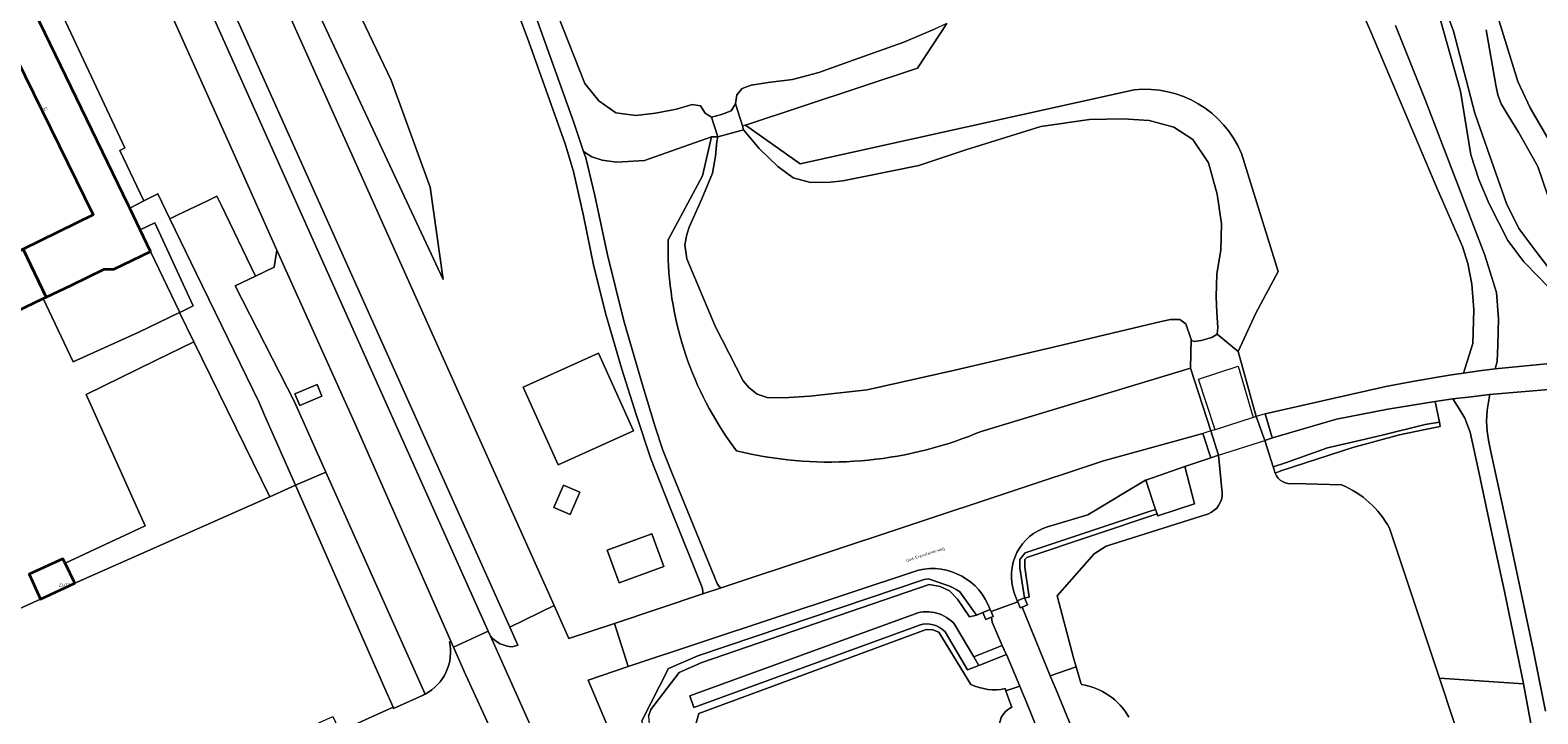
# Model space of a CAD drawing. Header units: metres. Extents: x 197700 to 204338, y 317132 to 325229.
# Tile 542 of 656: x 201827 to 202012, y 320466 to 320550. Entities that reach past the tile are written whole.
import ezdxf
from ezdxf.enums import TextEntityAlignment as Align

# ---------------------------------------------------------------- set-up
doc = ezdxf.new("R2010")
doc.units = ezdxf.units.M
for name, color, linetype, lineweight in [('B-WE-GR-BEPLANTING_CULTUUR_BOSPLANTSOEN-GV', 90, 'Continuous', 18), ('B-WE-GR-BEPLANTING_CULTUUR_HEESTERS-GV', 90, 'Continuous', 18), ('B-WE-GR-BOS_LOOF-GV', 40, 'Continuous', 13), ('B-WE-IE-TERREINAFSCHEIDING_KUNSTMATIG_HEKWERK-G', 20, 'IE-TERREINAFSCHEIDING-KUNSTMATIG', 18), ('B-WE-IE-TERREINAFSCHEIDING_KUNSTMATIG_MUUR-G', 90, 'IE-TERREINAFSCHEIDING-KUNSTMATIG-DICHT', 18), ('B-WE-IE-TERREINAFSCHEIDING_KUNSTMATIG_MUUR-GV', 90, 'Continuous', 18), ('B-WE-KW-KUNSTWERK_DEK-GV', 170, 'Continuous', 18), ('B-WE-OG-BEBOUWING-GV', 7, 'Continuous', 35), ('B-WE-OG-BEBOUWING-T18', 10, 'Continuous', 18), ('B-WE-OG-TERREIN_CULTUURSCHEIDING-GV', 7, 'Continuous', 18), ('B-WE-OG-TERREIN_ERF-GV', 7, 'Continuous', 18), ('B-WE-OG-TERREIN_ONBEGROEID-GV', 7, 'Continuous', 18), ('B-WE-OG-TOPOGRAFIE-T18', 10, 'Continuous', 18), ('B-WE-OG-WATER-GV', 130, 'Continuous', 18), ('B-WE-OG-WATER_GRACHT-GV', 160, 'Continuous', 18), ('B-WE-OG-WATER_SLOOT-GV', 120, 'Continuous', 18), ('B-WE-VH-VERHARDING_ASFALT-GV', 252, 'Continuous', 18), ('B-WE-VH-VERHARDING_BETONSTRAATSTEEN-GV', 252, 'Continuous', 18), ('B-WE-VH-VERHARDING_GESLOTEN-GV', 252, 'Continuous', 18), ('B-WE-VH-VERHARDING_HALFVERHARDING_GRIND-GV', 252, 'Continuous', 18), ('B-WE-VH-VERHARDING_OPEN-GV', 252, 'Continuous', 18), ('B-WE-VH-VERHARDING_SIERBESTRATING-GV', 252, 'Continuous', 18), ('B-WE-VH-VERHARDING_STRAATBAKSTEEN-GV', 252, 'Continuous', 18), ('B-WE-VH-VERHARDING_TEGEL-GV', 252, 'Continuous', 18)]:
    doc.layers.add(name, color=color, linetype=linetype, lineweight=lineweight)
doc.styles.add('NLCS-ISO-M200-T18', font='NLCS-ISO.ttf', dxfattribs={"height": 0.36})
doc.linetypes.add('IE-TERREINAFSCHEIDING-KUNSTMATIG', pattern='A,4,[82,NLCS.SHX,S=0.75,R=90,X=0,Y=0],4,-2', length=10)
doc.linetypes.add('IE-TERREINAFSCHEIDING-KUNSTMATIG-DICHT', pattern='A,8,-1,[82,NLCS.SHX,S=0.75,R=90,X=0,Y=0],-1', length=10)

msp = doc.modelspace()

# ---------------------------------------------------------------- linework, layer by layer
at = {"layer": 'B-WE-GR-BEPLANTING_CULTUUR_BOSPLANTSOEN-GV'}
for points in [[(201821.706, 320552.933), (201825.841, 320554.929), (201838.671, 320528.396), (201838.819, 320528.088), (201840.574, 320528.973), (201837.6, 320535.175), (201838.235, 320535.492), (201830.321, 320552.36), (201828.602, 320551.616), (201826.657, 320555.636), (201824.203, 320554.467), (201821.001, 320561.102), (201822.493, 320561.815), (201822.344, 320562.139), (201818.092, 320560.086)], [(201844.937, 320515.227), (201846.731, 320511.639), (201856.065, 320492.557), (201859.229, 320493.979), (201855.43, 320502.619), (201854.74, 320504.187), (201847.012, 320520.098), (201843.77, 320526.773), (201842.283, 320529.835), (201840.574, 320528.973), (201838.819, 320528.088), (201840.104, 320525.408), (201841.898, 320526.281), (201845.147, 320519.252), (201846.628, 320516.047), (201844.994, 320515.255)], [(201855.43, 320502.619), (201859.229, 320493.979), (201862.97, 320495.603), (201859.097, 320504.26), (201851.821, 320518.542), (201854.285, 320519.726), (201850.07, 320528.497), (201849.561, 320529.556), (201848.403, 320529), (201844.672, 320527.207), (201843.77, 320526.773), (201847.012, 320520.098), (201854.74, 320504.187)], [(201840.104, 320525.408), (201841.374, 320522.754), (201844.994, 320515.255), (201846.628, 320516.047), (201845.147, 320519.252), (201841.898, 320526.281)]]:
    msp.add_lwpolyline(points, close=True, dxfattribs=at)
at = {"layer": 'B-WE-GR-BEPLANTING_CULTUUR_HEESTERS-GV'}
for points in [[(202000, 320501.745), (201998.243, 320501.471), (201992.957, 320500.145), (201990.321, 320499.549), (201986.231, 320498.573), (201981.051, 320496.749), (201979.558, 320496.255), (201979.674, 320495.893)], [(201979.783, 320495.494), (201980.482, 320495.756), (201989.334, 320498.613), (201995.084, 320500.176), (201998.253, 320500.849), (202000.08, 320501.226), (202000, 320501.745)], [(201902.681, 320465.567), (201902.939, 320466.396), (201906.463, 320470.954), (201909.232, 320472.191), (201937.219, 320481.778), (201938.57, 320481.55), (201939.701, 320480.991), (201940.687, 320479.977), (201942.188, 320477.788), (201943.03, 320478.023), (201940.975, 320480.891), (201940.55, 320481.177), (201940.101, 320481.423), (201939.632, 320481.629), (201939.146, 320481.791), (201937.111, 320482.476), (201936.603, 320482.413), (201908.736, 320473.007), (201905.131, 320471.46), (201901.867, 320464.99)]]:
    msp.add_lwpolyline(points, dxfattribs=at)
msp.add_lwpolyline([(201979.674, 320495.893, 0.0500501), (201979.783, 320495.494)], format="xyb", dxfattribs=at)
msp.add_lwpolyline([(201948.937, 320480.146), (201949.533, 320480.204), (201948.968, 320483.913), (201948.967, 320484.873), (201949.22, 320485.088), (201965.251, 320490.479), (201965.076, 320491.012), (201964.285, 320490.748), (201949.03, 320485.657), (201948.367, 320484.868), (201948.375, 320483.822)], close=True, dxfattribs=at)
at = {"layer": 'B-WE-GR-BOS_LOOF-GV'}
for points in [[(202007.023, 320552.159), (202009.666, 320543.68), (202011.186, 320540.421), (202013.697, 320536.049), (202016.788, 320531.119), (202020.379, 320524.338), (202022.539, 320519.4), (202024.465, 320515.309), (202024.901, 320515.116), (202022.95, 320510.704), (202023.014, 320510.543), (202024.683, 320510.872), (202025.632, 320511.374), (202026.147, 320511.647), (202029.219, 320513.885), (202024.612, 320527.109), (202015.158, 320554.001)], [(202013.971, 320505.79), (202006.17, 320505.137), (202006.167, 320504.933), (202005.869, 320503.235), (202005.814, 320501.862), (202005.867, 320500.639), (202006.029, 320499.539), (202006.353, 320498.1), (202006.711, 320496.407), (202008.33, 320488.866), (202009.96, 320481.322), (202011.55, 320473.763), (202013.047, 320466.182)]]:
    msp.add_lwpolyline(points, dxfattribs=at)
at = {"layer": 'B-WE-IE-TERREINAFSCHEIDING_KUNSTMATIG_HEKWERK-G'}
for points in [[(201840.574, 320528.973), (201842.283, 320529.835), (201843.77, 320526.773)], [(201838.819, 320528.088), (201840.574, 320528.973)], [(201843.77, 320526.773), (201847.012, 320520.098)], [(201847.012, 320520.098), (201854.74, 320504.187), (201855.43, 320502.619)], [(201855.43, 320502.619), (201859.229, 320493.979)], [(201859.229, 320493.979), (201870.232, 320468.962)], [(201870.232, 320468.962), (201871.237, 320466.675)], [(201865.608, 320464.124), (201871.237, 320466.675)], [(201871.237, 320466.675), (201871.304, 320466.523)]]:
    msp.add_lwpolyline(points, dxfattribs=at)
at = {"layer": 'B-WE-IE-TERREINAFSCHEIDING_KUNSTMATIG_MUUR-G'}
msp.add_lwpolyline([(201972.389, 320500.827), (201970.357, 320507.04), (201975.231, 320508.622), (201977.089, 320502.318)], dxfattribs=at)
at = {"layer": 'B-WE-IE-TERREINAFSCHEIDING_KUNSTMATIG_MUUR-GV'}
for points in [[(201948.937, 320480.146), (201948.059, 320479.785), (201948.123, 320479.629), (201948.421, 320478.907), (201948.65, 320479.001), (201949.3, 320479.269)], [(201944.88, 320477.753), (201945.075, 320477.833), (201944.821, 320478.446), (201944.712, 320478.71), (201943.834, 320478.349), (201944.196, 320477.471)]]:
    msp.add_lwpolyline(points, close=True, dxfattribs=at)
at = {"layer": 'B-WE-KW-KUNSTWERK_DEK-GV'}
msp.add_lwpolyline([(201971.892, 320500.669), (201970.907, 320500.357), (201971.021, 320500), (201971.862, 320497.38), (201972.813, 320497.684), (201978.512, 320499.508), (201979.459, 320499.811), (201979.4, 320500), (201978.541, 320502.778), (201977.462, 320502.436), (201977.089, 320502.318), (201972.389, 320500.827)], close=True, dxfattribs=at)
at = {"layer": 'B-WE-OG-BEBOUWING-GV'}
for points in [[(201838.819, 320528.088), (201838.671, 320528.396), (201825.841, 320554.929), (201821.706, 320552.933), (201834.31, 320527.244), (201825.701, 320523.017), (201828.541, 320517.134), (201831.656, 320518.625), (201835.671, 320520.558), (201836.374, 320520.56), (201836.874, 320520.58), (201841.374, 320522.754), (201840.104, 320525.408)], [(201808.9, 320507.655), (201819.12, 320512.628), (201828.181, 320516.962), (201828.541, 320517.134), (201825.701, 320523.017), (201799.308, 320510.058), (201802.008, 320504.392)], [(201830.868, 320484.408), (201830.601, 320484.954), (201826.434, 320483.061), (201827.825, 320479.992), (201832.081, 320481.921)]]:
    msp.add_lwpolyline(points, close=True, dxfattribs=at)
at = {"layer": 'B-WE-OG-TERREIN_CULTUURSCHEIDING-GV'}
for points in [[(201849.321, 320588.467), (201846.582, 320587.233), (201860.968, 320554.494), (201877.412, 320519.295), (201875.792, 320530.664), (201870.981, 320543.822), (201859.272, 320568.396), (201849.412, 320588.518)], [(201854.285, 320519.726), (201856.599, 320520.837), (201856.945, 320522.913), (201852.691, 320532.381), (201851.705, 320534.608), (201840.192, 320560.333), (201838.138, 320561.104), (201826.657, 320555.636), (201828.602, 320551.616), (201830.321, 320552.36), (201838.235, 320535.492), (201837.6, 320535.175), (201840.574, 320528.973), (201842.283, 320529.835), (201843.77, 320526.773), (201844.672, 320527.207), (201848.403, 320529), (201849.561, 320529.556), (201850.07, 320528.497)], [(201914.225, 320538.2), (201914.598, 320538.289), (201935.768, 320545.316), (201939.4, 320550.785), (201937.938, 320550.142), (201934.079, 320548.487), (201927.874, 320546.273), (201923.64, 320544.758), (201920.376, 320543.917), (201917.415, 320543.549), (201915.301, 320543.216), (201914.182, 320542.822), (201913.532, 320542.02), (201913.37, 320540.915)], [(201887.251, 320506.058), (201896.518, 320510.231), (201900.816, 320500.687), (201891.549, 320496.514)], [(201862.487, 320504.966), (201859.769, 320503.808), (201859.158, 320505.241), (201861.877, 320506.399)], [(201999.469, 320504.291), (201993.654, 320503.364), (201987.35, 320502.128), (201979.459, 320499.811), (201978.512, 320499.508), (201979.558, 320496.255), (201981.051, 320496.749), (201986.231, 320498.573), (201990.321, 320499.549), (201992.957, 320500.145), (201998.243, 320501.471), (202000, 320501.745)], [(201892.216, 320494.001), (201894.199, 320493.152), (201893.012, 320490.382), (201891.029, 320491.231)], [(201903.093, 320488.023), (201904.575, 320483.997), (201899.048, 320481.963), (201897.566, 320485.988)]]:
    msp.add_lwpolyline(points, close=True, dxfattribs=at)
for points in [[(201843.265, 320585.738), (201891.061, 320479.175), (201892.88, 320475.119), (201898.486, 320476.992), (201909.376, 320480.611), (201909.371, 320480.966), (201909.29, 320481.42), (201908.038, 320484.498), (201905.251, 320491.432), (201902.95, 320497.243), (201901.132, 320502.679), (201899.407, 320508.264), (201897.472, 320514.862), (201895.925, 320520.91), (201894.656, 320527.152), (201893.42, 320532.587), (201892.396, 320535.983), (201887.93, 320548.53), (201882.223, 320563.805)], [(201837.554, 320583.573), (201835.264, 320582.555), (201882.923, 320476.018), (201883.218, 320475.402)], [(201885.893, 320474.106), (201886.581, 320474.323), (201885.595, 320476.52), (201837.554, 320583.573)], [(201859.272, 320568.396), (201870.981, 320543.822), (201875.792, 320530.664), (201877.412, 320519.295), (201860.968, 320554.494)], [(201888.992, 320551.088), (201893.483, 320538.607), (201894.685, 320535.041), (201895.698, 320534.416), (201896.95, 320533.966), (201898.726, 320533.726), (201902.194, 320533.964), (201910.442, 320536.87), (201911.217, 320536.873), (201910.443, 320539.284), (201909.659, 320539.768), (201909.074, 320540.663), (201908.036, 320540.821), (201906.128, 320540.25), (201903.521, 320539.781), (201901.114, 320539.498), (201898.641, 320539.814), (201896.541, 320541.276), (201894.83, 320543.412), (201888.203, 320560.291)], [(201978.541, 320502.778), (201993.424, 320506.128), (201996.705, 320506.767), (202000, 320507.339), (202001.48, 320507.572), (202002.964, 320507.792), (202004.106, 320511.447), (202004.237, 320515.576), (202004.002, 320518.72), (202003.495, 320521.292), (202002.865, 320523.357), (201999.677, 320530.583), (201991.558, 320549.791), (201988.111, 320557.691)], [(201939.4, 320550.785), (201935.768, 320545.316), (201914.598, 320538.289), (201921.355, 320533.538), (201962.445, 320542.643)], [(201994.599, 320550.572), (201998.282, 320541.323), (202005.601, 320522.281), (202007.047, 320517.707), (202007.292, 320514.464), (202007.191, 320511.243), (202007.118, 320509.201), (202006.856, 320508.301), (202013.586, 320508.952), (202020.077, 320509.304), (202019.888, 320509.79), (202018.215, 320510.451), (202016.68, 320512.237), (202016.232, 320513.131), (202014.281, 320517.024), (202013.346, 320518.43), (202012.219, 320519.649), (202010.409, 320521.496), (202008.427, 320524.12), (202006.142, 320528.629), (202004.843, 320531.591), (202003.855, 320534.655), (202002.603, 320542.483), (202000.136, 320551.202)], [(201962.445, 320542.643), (201921.355, 320533.538), (201914.598, 320538.289)], [(201914.598, 320538.289), (201914.225, 320538.2), (201914.374, 320537.724), (201916.303, 320535.409), (201918.573, 320533.192), (201920.459, 320531.797), (201922.616, 320531.218), (201925.05, 320531.291), (201926.575, 320531.433), (201929.266, 320531.964), (201935.949, 320533.32), (201941.712, 320535.255), (201950.94, 320538.143), (201956.945, 320538.974), (201961.093, 320539.082), (201964.304, 320538.862), (201967.337, 320538.027), (201969.651, 320536.526), (201971.597, 320533.677), (201972.669, 320529.812), (201973.192, 320526.141), (201973.092, 320522.907), (201972.611, 320519.998), (201972.517, 320517.187), (201972.633, 320515.225), (201972.745, 320513.408), (201972.647, 320512.557), (201975.254, 320510.447), (201977.419, 320515.177), (201980.172, 320520.288), (201975.63, 320534.821)], [(201905.08, 320524.181), (201909.318, 320532.048), (201910.442, 320536.87), (201902.194, 320533.964), (201898.726, 320533.726), (201896.95, 320533.966), (201895.698, 320534.416), (201894.685, 320535.041), (201894.948, 320534.259), (201896.078, 320529.641), (201897.633, 320522.342), (201899.631, 320514.23), (201901.902, 320506.472), (201903.478, 320501.167), (201904.439, 320498.298), (201905.684, 320495.22), (201911.136, 320481.884), (201911.385, 320481.541), (201911.607, 320481.353)], [(201910.442, 320536.87), (201909.318, 320532.048), (201905.08, 320524.181)], [(201942.08, 320500), (201942.844, 320500.3), (201943.604, 320500.612), (201969.374, 320508.399), (201969.452, 320511.945), (201969.432, 320512.055), (201968.785, 320513.855), (201968.066, 320514.388), (201966.9, 320514.383), (201965.763, 320514.128), (201952.859, 320511.067), (201940.362, 320508.132), (201929.568, 320505.748), (201922.537, 320504.931), (201919.285, 320504.739), (201917.257, 320504.799), (201916.026, 320505.202), (201915.027, 320505.998), (201914.338, 320506.823), (201910.862, 320513.549), (201907.389, 320521.832), (201907.127, 320523.551), (201907.397, 320524.825), (201907.691, 320525.761), (201909.234, 320529.227), (201910.562, 320532.376), (201910.897, 320534.492), (201911.084, 320536.273), (201911.217, 320536.873), (201910.442, 320536.87)], [(201975.63, 320534.821), (201980.172, 320520.288), (201977.419, 320515.177), (201975.254, 320510.447), (201977.462, 320502.436), (201978.512, 320499.508), (201979.459, 320499.811), (201979.4, 320500), (201978.541, 320502.778)], [(201856.945, 320522.913), (201856.599, 320520.837), (201854.285, 320519.726), (201851.821, 320518.542), (201859.097, 320504.26), (201862.97, 320495.603), (201875.185, 320468.298)], [(201878.189, 320474.739), (201878.355, 320474.806), (201866.469, 320501.713), (201856.945, 320522.913)], [(201911.607, 320481.353), (201958.676, 320496.996), (201970.907, 320500.357), (201971.021, 320500), (201971.862, 320497.38), (201972.813, 320497.684), (201971.892, 320500.669), (201969.374, 320508.399), (201943.604, 320500.612), (201942.844, 320500.3), (201942.08, 320500)], [(202001.658, 320504.602), (202000.828, 320504.491), (202000, 320504.376), (201999.469, 320504.291), (202000, 320501.745), (202000.08, 320501.226), (201998.253, 320500.849), (201995.084, 320500.176), (201989.334, 320498.613), (201980.482, 320495.756), (201979.783, 320495.494)], [(201993.867, 320488.714), (202000, 320470.233), (202010.338, 320469.575), (202010.336, 320469.586), (202009.59, 320473.363), (202008.004, 320480.905), (202006.375, 320488.445), (202004.755, 320495.99), (202003.796, 320500.516), (202003.114, 320502.225), (202002.498, 320503.278), (202001.658, 320504.602)], [(201913.504, 320498.236), (201912.859, 320499.109), (201912.237, 320500)], [(201912.237, 320500), (201912.859, 320499.109), (201913.504, 320498.236)], [(201971.862, 320497.38), (201968.67, 320496.277), (201969.871, 320491.69), (201965.336, 320490.222), (201965.251, 320490.479), (201949.22, 320485.088), (201948.967, 320484.873), (201948.968, 320483.913), (201949.533, 320480.204), (201948.937, 320480.146), (201949.3, 320479.269), (201948.65, 320479.001), (201950.379, 320474.775), (201952.115, 320470.552), (201955.304, 320471.634), (201954.97, 320472.757), (201952.964, 320480.367), (201957.498, 320485.543), (201959.013, 320486.484), (201971.606, 320490.482)], [(201973.284, 320493.038), (201972.813, 320497.684), (201971.862, 320497.38)], [(201948.059, 320479.785), (201948.937, 320480.146), (201948.375, 320483.822), (201948.367, 320484.868), (201949.03, 320485.657), (201964.285, 320490.748), (201965.076, 320491.012), (201963.887, 320494.625), (201963.849, 320494.612), (201956.746, 320490.351), (201951.788, 320488.863)], [(201982.083, 320494.196), (201987.97, 320494.026)], [(201935.91, 320483.549), (201900.173, 320471.699), (201895.246, 320469.995), (201903.502, 320450.504)], [(201933.43, 320359.536), (201918.196, 320412.922), (201901.867, 320464.99), (201905.131, 320471.46), (201908.736, 320473.007), (201936.603, 320482.413), (201937.111, 320482.476), (201939.146, 320481.791), (201939.632, 320481.629), (201940.101, 320481.423), (201940.55, 320481.177), (201940.975, 320480.891), (201943.03, 320478.023), (201943.834, 320478.349), (201944.712, 320478.71)], [(201942.188, 320477.788), (201940.687, 320479.977), (201939.701, 320480.991), (201938.57, 320481.55), (201937.219, 320481.778), (201909.232, 320472.191), (201906.463, 320470.954), (201902.939, 320466.396), (201902.681, 320465.567), (201902.738, 320464.642), (201909.096, 320444.608), (201914.841, 320426.329), (201918.968, 320412.99), (201925.131, 320391.023), (201925.573, 320389.439), (201931.132, 320390.778)], [(201947.688, 320480.768), (201948.059, 320479.785)], [(201936.003, 320476.776), (201908.267, 320466.658), (201907.753, 320468.067), (201935.489, 320478.185)], [(201940.382, 320476.833), (201942.704, 320472.897), (201946.213, 320474.283), (201944.952, 320477.142), (201944.88, 320477.753), (201944.196, 320477.471), (201943.834, 320478.349), (201943.03, 320478.023), (201942.188, 320477.788)], [(201930.211, 320394.574), (201932.584, 320391.059), (201933.06, 320391.242), (201924.593, 320410.774), (201908.025, 320462.99), (201908.846, 320465.9), (201936.849, 320476.245), (201937.644, 320476.185), (201938.389, 320475.898), (201942.335, 320469.465)], [(201946.571, 320468.963), (201946.662, 320468.701), (201948.361, 320469.278), (201946.711, 320473.153), (201943.339, 320471.821), (201941.927, 320471.263), (201939.161, 320475.95)], [(202012.339, 320458.815), (202011.92, 320461.154), (202011.802, 320461.821), (202010.338, 320469.575), (202000, 320470.233), (202013.9, 320428.345)]]:
    msp.add_lwpolyline(points, dxfattribs=at)
for points in [[(201975.63, 320534.821, 0.3311628), (201962.445, 320542.643)], [(201962.445, 320542.643, -0.3311628), (201975.63, 320534.821)], [(201912.237, 320500, -0.155632), (201905.08, 320524.181)], [(201905.08, 320524.181, 0.155632), (201912.237, 320500)], [(201942.08, 320500, -0.1527823), (201913.504, 320498.236)], [(201913.504, 320498.236, 0.1527823), (201942.08, 320500)], [(201979.783, 320495.494, 0.3594746), (201982.083, 320494.196)], [(201971.606, 320490.482, 0.3064174), (201973.284, 320493.038)], [(201987.97, 320494.026, -0.1731723), (201993.867, 320488.714)], [(201951.788, 320488.863, 0.4305063), (201947.688, 320480.768)], [(201944.712, 320478.71, 0.380252), (201935.91, 320483.549)], [(201935.489, 320478.185, -0.3062085), (201940.382, 320476.833)], [(201939.161, 320475.95, 0.2957339), (201936.003, 320476.776)], [(201875.185, 320468.298, 0.335056), (201878.189, 320474.739)], [(201883.218, 320475.402, 0.197577), (201885.893, 320474.106)], [(201942.335, 320469.465, 0.1591158), (201946.571, 320468.963)]]:
    msp.add_lwpolyline(points, format="xyb", dxfattribs=at)
at = {"layer": 'B-WE-OG-TERREIN_ERF-GV'}
for points in [[(201825.701, 320523.017), (201834.31, 320527.244), (201821.706, 320552.933)], [(201819.014, 320476.011), (201827.825, 320479.992), (201826.434, 320483.061), (201830.601, 320484.954), (201830.868, 320484.408), (201840.738, 320489.007), (201833.452, 320505.169), (201841.982, 320509.321), (201846.731, 320511.639), (201844.937, 320515.227), (201839.959, 320512.813), (201831.884, 320509.189), (201828.181, 320516.962), (201819.12, 320512.628)], [(201875.185, 320468.298), (201862.97, 320495.603), (201859.229, 320493.979), (201870.232, 320468.962)], [(201955.951, 320469.455), (201955.845, 320469.813), (201955.304, 320471.634), (201952.115, 320470.552), (201952.471, 320469.686), (201952.828, 320468.822), (201954.812, 320464.018)], [(201870.232, 320468.962), (201871.237, 320466.675), (201871.304, 320466.523), (201874.936, 320468.173)], [(201951.03, 320462.687), (201949.063, 320467.585), (201948.713, 320468.432), (201948.361, 320469.278), (201946.662, 320468.701), (201947.255, 320466.991), (201947.364, 320466.675)]]:
    msp.add_lwpolyline(points, dxfattribs=at)
for points in [[(201828.181, 320516.962), (201831.884, 320509.189), (201839.959, 320512.813), (201844.937, 320515.227), (201844.994, 320515.255), (201841.374, 320522.754), (201836.874, 320520.58), (201836.374, 320520.56), (201835.671, 320520.558), (201831.656, 320518.625), (201828.541, 320517.134)], [(201846.731, 320511.639), (201841.982, 320509.321), (201833.452, 320505.169), (201840.738, 320489.007), (201830.868, 320484.408), (201832.081, 320481.921), (201856.065, 320492.557)]]:
    msp.add_lwpolyline(points, close=True, dxfattribs=at)
for points in [[(201961.779, 320465.455, 0.2322221), (201955.951, 320469.455)], [(201874.936, 320468.173, 0.0112615), (201875.185, 320468.298)], [(201947.364, 320466.675, 0.3479207), (201945.884, 320463.608)]]:
    msp.add_lwpolyline(points, format="xyb", dxfattribs=at)
at = {"layer": 'B-WE-OG-TERREIN_ONBEGROEID-GV'}
msp.add_lwpolyline([(201887.251, 320506.058), (201891.549, 320496.514), (201900.816, 320500.687), (201896.518, 320510.231)], close=True, dxfattribs=at)
at = {"layer": 'B-WE-OG-WATER-GV'}
for points in [[(201888.203, 320560.291), (201894.83, 320543.412), (201896.541, 320541.276), (201898.641, 320539.814), (201901.114, 320539.498), (201903.521, 320539.781), (201906.128, 320540.25), (201908.036, 320540.821), (201909.074, 320540.663), (201909.659, 320539.768), (201910.443, 320539.284), (201911.658, 320539.588), (201912.855, 320540.058), (201913.37, 320540.915), (201913.532, 320542.02), (201914.182, 320542.822), (201915.301, 320543.216), (201917.415, 320543.549), (201920.376, 320543.917), (201923.64, 320544.758), (201927.874, 320546.273), (201934.079, 320548.487), (201937.938, 320550.142)], [(202000.053, 320554.466), (202001.754, 320549.869), (202004.375, 320539.76), (202005.617, 320536.129), (202008.276, 320528.651), (202009.764, 320525.562), (202012.012, 320522.617), (202013.458, 320520.696)], [(202013.303, 320529.734), (202012.115, 320533.187), (202009.722, 320537.443), (202008.337, 320539.706), (202007.616, 320540.935), (202007.196, 320542.034), (202006.954, 320543.229), (202005.75, 320550.035)]]:
    msp.add_lwpolyline(points, dxfattribs=at)
for points in [[(201911.217, 320536.873), (201914.374, 320537.724), (201914.225, 320538.2), (201913.37, 320540.915), (201912.855, 320540.058), (201911.658, 320539.588), (201910.443, 320539.284)], [(201914.374, 320537.724), (201911.217, 320536.873), (201911.084, 320536.273), (201910.897, 320534.492), (201910.562, 320532.376), (201909.234, 320529.227), (201907.691, 320525.761), (201907.397, 320524.825), (201907.127, 320523.551), (201907.389, 320521.832), (201910.862, 320513.549), (201914.338, 320506.823), (201915.027, 320505.998), (201916.026, 320505.202), (201917.257, 320504.799), (201919.285, 320504.739), (201922.537, 320504.931), (201929.568, 320505.748), (201940.362, 320508.132), (201952.859, 320511.067), (201965.763, 320514.128), (201966.9, 320514.383), (201968.066, 320514.388), (201968.785, 320513.855), (201969.432, 320512.055), (201969.452, 320511.945), (201969.471, 320511.841), (201969.809, 320511.683), (201970.705, 320511.805), (201972.017, 320512.172), (201972.647, 320512.557), (201972.745, 320513.408), (201972.633, 320515.225), (201972.517, 320517.187), (201972.611, 320519.998), (201973.092, 320522.907), (201973.192, 320526.141), (201972.669, 320529.812), (201971.597, 320533.677), (201969.651, 320536.526), (201967.337, 320538.027), (201964.304, 320538.862), (201961.093, 320539.082), (201956.945, 320538.974), (201950.94, 320538.143), (201941.712, 320535.255), (201935.949, 320533.32), (201929.266, 320531.964), (201926.575, 320531.433), (201925.05, 320531.291), (201922.616, 320531.218), (201920.459, 320531.797), (201918.573, 320533.192), (201916.303, 320535.409)]]:
    msp.add_lwpolyline(points, close=True, dxfattribs=at)
at = {"layer": 'B-WE-OG-WATER_GRACHT-GV'}
for points in [[(201979.674, 320495.893), (201979.558, 320496.255), (201978.512, 320499.508), (201977.462, 320502.436), (201975.254, 320510.447), (201972.647, 320512.557), (201972.017, 320512.172), (201970.705, 320511.805), (201969.809, 320511.683), (201969.471, 320511.841), (201969.452, 320511.945), (201969.374, 320508.399), (201971.892, 320500.669), (201972.813, 320497.684), (201973.284, 320493.038)], [(201987.97, 320494.026), (201982.083, 320494.196)], [(201971.606, 320490.482), (201959.013, 320486.484), (201957.498, 320485.543), (201952.964, 320480.367), (201954.97, 320472.757), (201955.304, 320471.634), (201955.845, 320469.813), (201955.951, 320469.455)], [(202013.9, 320428.345), (202000, 320470.233), (201993.867, 320488.714)], [(201942.335, 320469.465), (201938.389, 320475.898), (201937.644, 320476.185), (201936.849, 320476.245), (201908.846, 320465.9), (201908.025, 320462.99), (201924.593, 320410.774), (201933.06, 320391.242), (201937.811, 320385.028)], [(201947.364, 320466.675), (201947.255, 320466.991), (201946.662, 320468.701), (201946.571, 320468.963)]]:
    msp.add_lwpolyline(points, dxfattribs=at)
for points in [[(201979.783, 320495.494, -0.0500501), (201979.674, 320495.893)], [(201982.083, 320494.196, -0.3594746), (201979.783, 320495.494)], [(201973.284, 320493.038, -0.3064174), (201971.606, 320490.482)], [(201993.867, 320488.714, 0.1731723), (201987.97, 320494.026)], [(201946.571, 320468.963, -0.1591158), (201942.335, 320469.465)], [(201955.951, 320469.455, -0.2322221), (201961.779, 320465.455)], [(201945.884, 320463.608, -0.3479207), (201947.364, 320466.675)]]:
    msp.add_lwpolyline(points, format="xyb", dxfattribs=at)
at = {"layer": 'B-WE-OG-WATER_SLOOT-GV'}
for points in [[(202013.458, 320520.696), (202012.012, 320522.617), (202009.764, 320525.562), (202008.276, 320528.651), (202005.617, 320536.129), (202004.375, 320539.76), (202001.754, 320549.869), (202000.053, 320554.466)], [(202013.697, 320536.049), (202011.186, 320540.421), (202009.666, 320543.68), (202007.023, 320552.159)], [(202000.136, 320551.202), (202002.603, 320542.483), (202003.855, 320534.655), (202004.843, 320531.591), (202006.142, 320528.629), (202008.427, 320524.12), (202010.409, 320521.496), (202012.219, 320519.649)], [(202005.75, 320550.035), (202006.954, 320543.229), (202007.196, 320542.034), (202007.616, 320540.935), (202008.337, 320539.706), (202009.722, 320537.443), (202012.115, 320533.187), (202013.303, 320529.734)]]:
    msp.add_lwpolyline(points, dxfattribs=at)
at = {"layer": 'B-WE-VH-VERHARDING_ASFALT-GV'}
for points in [[(201827.927, 320587.686), (201835.92, 320570.001), (201840.192, 320560.333), (201851.705, 320534.608), (201852.691, 320532.381), (201856.945, 320522.913), (201866.469, 320501.713), (201878.355, 320474.806), (201878.676, 320474.079), (201882.923, 320476.018), (201835.264, 320582.555), (201834.624, 320584.048), (201812.3, 320633.939), (201811.687, 320635.31), (201793.468, 320675.968), (201790.725, 320682.037), (201788.108, 320688.02), (201785.982, 320693.062), (201783.496, 320698.822), (201782.487, 320700.796), (201781.311, 320702.639), (201779.977, 320704.432), (201779.432, 320704.874)], [(201951.788, 320488.863), (201956.746, 320490.351), (201963.849, 320494.612), (201963.887, 320494.625), (201968.67, 320496.277), (201971.862, 320497.38), (201971.021, 320500), (201970.907, 320500.357), (201958.676, 320496.996), (201911.607, 320481.353), (201909.376, 320480.611), (201898.486, 320476.992)], [(201898.486, 320476.992), (201900.173, 320471.699), (201935.91, 320483.549)], [(201944.712, 320478.71), (201944.821, 320478.446), (201948.123, 320479.629), (201948.059, 320479.785), (201947.688, 320480.768)]]:
    msp.add_lwpolyline(points, dxfattribs=at)
for points in [[(201947.688, 320480.768, -0.4305063), (201951.788, 320488.863)], [(201935.91, 320483.549, -0.380252), (201944.712, 320478.71)]]:
    msp.add_lwpolyline(points, format="xyb", dxfattribs=at)
at = {"layer": 'B-WE-VH-VERHARDING_BETONSTRAATSTEEN-GV'}
for points in [[(201894.199, 320493.152), (201892.216, 320494.001), (201891.029, 320491.231), (201893.012, 320490.382)], [(201904.575, 320483.997), (201903.093, 320488.023), (201897.566, 320485.988), (201899.048, 320481.963)], [(201884.595, 320460.958), (201885.051, 320459.937), (201889.324, 320461.765), (201883.218, 320475.402), (201882.923, 320476.018), (201878.676, 320474.079), (201880.177, 320470.636), (201883.256, 320463.956)]]:
    msp.add_lwpolyline(points, close=True, dxfattribs=at)
for points in [[(201878.189, 320474.739, -0.335056), (201875.185, 320468.298)], [(201875.185, 320468.298, -0.0112615), (201874.936, 320468.173)]]:
    msp.add_lwpolyline(points, format="xyb", dxfattribs=at)
for points in [[(201885.051, 320459.937), (201884.595, 320460.958), (201883.256, 320463.956), (201880.177, 320470.636), (201878.676, 320474.079), (201878.355, 320474.806), (201878.189, 320474.739)], [(201874.936, 320468.173), (201871.304, 320466.523), (201871.237, 320466.675), (201865.608, 320464.124), (201864.666, 320463.698), (201860.929, 320462.004), (201860.296, 320461.717), (201846.759, 320455.583), (201860.106, 320422.638), (201863.472, 320424.033)]]:
    msp.add_lwpolyline(points, dxfattribs=at)
at = {"layer": 'B-WE-VH-VERHARDING_GESLOTEN-GV'}
for points in [[(201882.223, 320563.805), (201887.93, 320548.53), (201892.396, 320535.983), (201893.42, 320532.587), (201894.656, 320527.152), (201895.925, 320520.91), (201897.472, 320514.862), (201899.407, 320508.264), (201901.132, 320502.679), (201902.95, 320497.243), (201905.251, 320491.432), (201908.038, 320484.498), (201909.29, 320481.42), (201909.371, 320480.966), (201909.376, 320480.611), (201911.607, 320481.353), (201911.385, 320481.541), (201911.136, 320481.884), (201905.684, 320495.22), (201904.439, 320498.298), (201903.478, 320501.167), (201901.902, 320506.472), (201899.631, 320514.23), (201897.633, 320522.342), (201896.078, 320529.641), (201894.948, 320534.259), (201894.685, 320535.041), (201893.483, 320538.607), (201888.992, 320551.088)], [(201988.111, 320557.691), (201991.558, 320549.791), (201999.677, 320530.583), (202002.865, 320523.357), (202003.495, 320521.292), (202004.002, 320518.72), (202004.237, 320515.576), (202004.106, 320511.447), (202002.964, 320507.792), (202004.908, 320508.058), (202006.856, 320508.301), (202007.118, 320509.201), (202007.191, 320511.243), (202007.292, 320514.464), (202007.047, 320517.707), (202005.601, 320522.281), (201998.282, 320541.323), (201994.599, 320550.572)], [(202013.047, 320466.182), (202011.55, 320473.763), (202009.96, 320481.322), (202008.33, 320488.866), (202006.711, 320496.407), (202006.353, 320498.1), (202006.029, 320499.539), (202005.867, 320500.639), (202005.814, 320501.862), (202005.869, 320503.235), (202006.167, 320504.933), (202006.17, 320505.137), (202003.912, 320504.883), (202001.658, 320504.602), (202002.498, 320503.278), (202003.114, 320502.225), (202003.796, 320500.516), (202004.755, 320495.99), (202006.375, 320488.445), (202008.004, 320480.905), (202009.59, 320473.363), (202010.336, 320469.586), (202010.338, 320469.575), (202011.802, 320461.821)]]:
    msp.add_lwpolyline(points, dxfattribs=at)
for points in [[(202021.323, 320506.089), (202020.077, 320509.304), (202013.586, 320508.952), (202006.856, 320508.301), (202004.908, 320508.058), (202002.964, 320507.792), (202001.48, 320507.572), (202000, 320507.339), (201996.705, 320506.767), (201993.424, 320506.128), (201978.541, 320502.778), (201979.4, 320500), (201979.459, 320499.811), (201987.35, 320502.128), (201993.654, 320503.364), (201999.469, 320504.291), (202000, 320504.376), (202000.828, 320504.491), (202001.658, 320504.602), (202003.912, 320504.883), (202006.17, 320505.137), (202013.971, 320505.79)], [(201970.907, 320500.357), (201971.021, 320500), (201971.862, 320497.38), (201972.813, 320497.684), (201978.512, 320499.508), (201979.459, 320499.811), (201979.4, 320500), (201978.541, 320502.778), (201977.462, 320502.436), (201977.089, 320502.318), (201972.389, 320500.827), (201971.892, 320500.669)]]:
    msp.add_lwpolyline(points, close=True, dxfattribs=at)
at = {"layer": 'B-WE-VH-VERHARDING_HALFVERHARDING_GRIND-GV'}
for points in [[(201935.489, 320478.185), (201907.753, 320468.067), (201908.267, 320466.658), (201936.003, 320476.776)], [(201939.161, 320475.95), (201941.927, 320471.263), (201943.339, 320471.821), (201942.704, 320472.897), (201940.382, 320476.833)]]:
    msp.add_lwpolyline(points, dxfattribs=at)
for points in [[(201940.382, 320476.833, 0.3062085), (201935.489, 320478.185)], [(201936.003, 320476.776, -0.2957339), (201939.161, 320475.95)]]:
    msp.add_lwpolyline(points, format="xyb", dxfattribs=at)
at = {"layer": 'B-WE-VH-VERHARDING_OPEN-GV'}
for points in [[(201862.487, 320504.966), (201861.877, 320506.399), (201859.158, 320505.241), (201859.769, 320503.808)], [(201965.251, 320490.479), (201965.336, 320490.222), (201969.871, 320491.69), (201968.67, 320496.277), (201963.887, 320494.625), (201965.076, 320491.012)]]:
    msp.add_lwpolyline(points, close=True, dxfattribs=at)
for points in [[(201948.123, 320479.629), (201944.821, 320478.446), (201945.075, 320477.833), (201944.88, 320477.753), (201944.952, 320477.142), (201946.213, 320474.283), (201946.682, 320473.221), (201946.711, 320473.153), (201948.361, 320469.278), (201948.713, 320468.432), (201949.063, 320467.585), (201951.03, 320462.687), (201952.919, 320457.758), (201955.13, 320450.379), (201955.047, 320450.321)], [(201959.677, 320452.275), (201959.427, 320452.234), (201956.805, 320459.217), (201954.812, 320464.018), (201952.828, 320468.822), (201952.471, 320469.686), (201952.115, 320470.552), (201950.379, 320474.775), (201948.65, 320479.001), (201948.421, 320478.907), (201948.123, 320479.629)]]:
    msp.add_lwpolyline(points, dxfattribs=at)
at = {"layer": 'B-WE-VH-VERHARDING_SIERBESTRATING-GV'}
msp.add_lwpolyline([(201943.339, 320471.821), (201946.711, 320473.153), (201946.682, 320473.221), (201946.213, 320474.283), (201942.704, 320472.897)], close=True, dxfattribs=at)
at = {"layer": 'B-WE-VH-VERHARDING_STRAATBAKSTEEN-GV'}
for points in [[(201836.838, 320585.082), (201837.554, 320583.573), (201885.595, 320476.52), (201891.061, 320479.175), (201843.265, 320585.738), (201842.409, 320587.724), (201831.303, 320612.726), (201800.451, 320682), (201795.775, 320692.423), (201791.583, 320701.846), (201789.446, 320706.585), (201787.429, 320711.058), (201774.997, 320709.135), (201769.687, 320707.557)], [(201900.173, 320471.699), (201898.486, 320476.992), (201892.88, 320475.119), (201891.061, 320479.175), (201885.595, 320476.52), (201886.581, 320474.323), (201885.893, 320474.106)], [(201883.218, 320475.402), (201889.324, 320461.765), (201889.156, 320462.318)], [(201903.502, 320450.504), (201895.246, 320469.995), (201900.173, 320471.699)]]:
    msp.add_lwpolyline(points, dxfattribs=at)
msp.add_lwpolyline([(201885.893, 320474.106, -0.197577), (201883.218, 320475.402)], format="xyb", dxfattribs=at)
at = {"layer": 'B-WE-VH-VERHARDING_TEGEL-GV'}
for points in [[(201859.229, 320493.979), (201856.065, 320492.557), (201832.081, 320481.921), (201827.825, 320479.992), (201819.014, 320476.011), (201831.692, 320447.952)], [(201831.943, 320448.596), (201836.27, 320450.641), (201836.183, 320450.833), (201834.537, 320454.478), (201839.303, 320456.627), (201840.927, 320453.004), (201841.437, 320453.237), (201845.884, 320455.19), (201846.172, 320455.317), (201846.759, 320455.583), (201860.296, 320461.717), (201860.929, 320462.004), (201860.107, 320463.865), (201863.838, 320465.546), (201864.666, 320463.698), (201865.608, 320464.124), (201871.237, 320466.675), (201870.232, 320468.962), (201859.229, 320493.979)]]:
    msp.add_lwpolyline(points, dxfattribs=at)

# ---------------------------------------------------------------- texts
at = {"layer": 'B-WE-OG-BEBOUWING-T18', "style": 'NLCS-ISO-M200-T18'}
msp.add_text('27', height=0.36, rotation=25.8, dxfattribs=at).set_placement((201828.477, 320540.289), align=Align.MIDDLE)
msp.add_text('23/TR', height=0.36, dxfattribs=at).set_placement((201830.822, 320481.694), align=Align.MIDDLE)
at = {"layer": 'B-WE-OG-TOPOGRAFIE-T18', "style": 'NLCS-ISO-M200-T18'}
msp.add_text('Oud-Erensteinerweg', height=0.36, rotation=18.4, dxfattribs=at).set_placement((201936.746, 320485.438), align=Align.MIDDLE)

doc.saveas('drawing.dxf')
